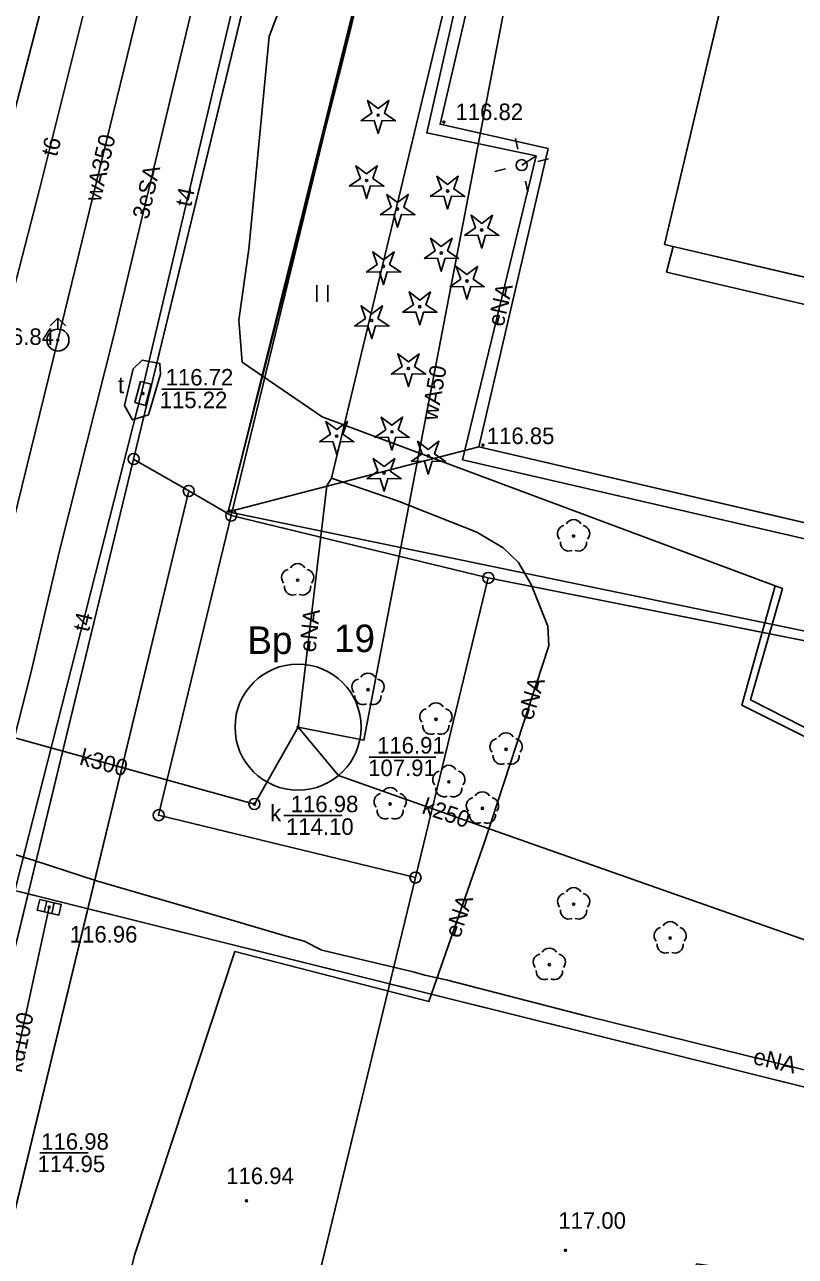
# Model space of a CAD drawing. Extents: x 6424617 to 6425697, y 5665845 to 5667190.
# Drawn here: x 6425428.8 to 6425463.8, y 5666544.1 to 5666600 of the extents above; entities that cross this region are included whole.
import ezdxf

# ---------------------------------------------------------------- set-up
doc = ezdxf.new("R2010")
doc.units = 0
for name, color, linetype in [('Warstwa 1', 7, 'Continuous'), ('Warstwa 10', 7, 'Continuous'), ('Warstwa 11', 7, 'Continuous'), ('Warstwa 12', 7, 'Continuous'), ('Warstwa 13', 7, 'Continuous'), ('Warstwa 14', 7, 'Continuous'), ('Warstwa 15', 7, 'Continuous'), ('Warstwa 16', 7, 'Continuous'), ('Warstwa 2', 7, 'Continuous'), ('Warstwa 25', 7, 'Continuous'), ('Warstwa 4', 7, 'Continuous'), ('Warstwa 5', 7, 'Continuous'), ('Warstwa 6', 7, 'Continuous'), ('Warstwa 8', 7, 'Continuous')]:
    doc.layers.add(name, color=color, linetype=linetype)

msp = doc.modelspace()

# ---------------------------------------------------------------- linework, layer by layer
at = {"layer": 'Warstwa 1'}
for p, q in [((6425433.754, 5666580.312), (6425463.303, 5666702.097)), ((6425433.754, 5666580.312), (6425463.303, 5666702.097)), ((6425438.183, 5666577.748), (6425453.765, 5666641.752)), ((6425438.183, 5666577.748), (6425453.765, 5666641.752)), ((6425410.054, 5666482.642), (6425433.754, 5666580.312)), ((6425410.054, 5666482.642), (6425433.754, 5666580.312)), ((6425433.754, 5666580.312), (6425436.256, 5666578.862)), ((6425433.754, 5666580.312), (6425436.256, 5666578.862)), ((6425412.836, 5666481.999), (6425436.256, 5666578.862)), ((6425412.836, 5666481.999), (6425436.256, 5666578.862)), ((6425436.256, 5666578.862), (6425438.183, 5666577.748)), ((6425436.256, 5666578.862), (6425438.183, 5666577.748)), ((6425434.889, 5666564.147), (6425438.183, 5666577.748)), ((6425434.889, 5666564.147), (6425438.183, 5666577.748)), ((6425438.183, 5666577.748), (6425449.85, 5666574.917)), ((6425438.183, 5666577.748), (6425449.85, 5666574.917)), ((6425446.546, 5666561.317), (6425449.85, 5666574.917)), ((6425446.546, 5666561.317), (6425449.85, 5666574.917)), ((6425449.85, 5666574.917), (6425489.08, 5666567.113)), ((6425449.85, 5666574.917), (6425489.08, 5666567.113)), ((6425434.889, 5666564.147), (6425446.546, 5666561.317)), ((6425434.889, 5666564.147), (6425446.546, 5666561.317)), ((6425426.498, 5666478.714), (6425446.546, 5666561.317)), ((6425426.498, 5666478.714), (6425446.546, 5666561.317))]:
    msp.add_line(p, q, dxfattribs=at)
msp.add_lwpolyline([(6425494.84, 5666581.401), (6425457.853, 5666590.051), (6425463.502, 5666614.004), (6425480.217, 5666610.102), (6425478.805, 5666604.109), (6425488.359, 5666601.883), (6425490.12, 5666609.442), (6425500.583, 5666607.016)], dxfattribs=at)
at = {"layer": 'Warstwa 10'}
for points in [[(6425511.502, 5666812.229), (6425505.347, 5666785.804), (6425490.939, 5666726.925), (6425483.148, 5666695.285), (6425465.075, 5666699.074), (6425463.492, 5666694.538), (6425461.289, 5666683.928), (6425457.56, 5666668.611), (6425452.397, 5666649.025), (6425443.501, 5666614.107), (6425444.454, 5666609.948), (6425442.828, 5666607.233), (6425442.381, 5666606.077), (6425439.907, 5666599.491), (6425438.985, 5666589.841), (6425438.533, 5666586.618), (6425438.687, 5666584.707), (6425442.314, 5666582.223), (6425462.873, 5666574.552), (6425461.354, 5666569.137), (6425473.214, 5666563.224), (6425473.065, 5666562.687)], [(6425463.69, 5666713.42), (6425450.198, 5666658.334), (6425446.682, 5666643.647), (6425444.432, 5666634.297), (6425443.938, 5666632.196), (6425440.201, 5666616.58), (6425435.586, 5666597.316), (6425432.855, 5666585.915), (6425430.384, 5666576.151), (6425429.068, 5666570.528), (6425427.199, 5666563.24)]]:
    msp.add_lwpolyline(points, dxfattribs=at)
for points in [[(6425444.068, 5666595.663), (6425444.57, 5666596.01), (6425444.368, 5666596.586), (6425444.853, 5666596.216), (6425445.338, 5666596.586), (6425445.136, 5666596.01), (6425445.638, 5666595.663), (6425445.028, 5666595.677), (6425444.853, 5666595.093), (6425444.678, 5666595.677)], [(6425443.542, 5666592.699), (6425444.044, 5666593.046), (6425443.842, 5666593.622), (6425444.327, 5666593.252), (6425444.812, 5666593.622), (6425444.61, 5666593.046), (6425445.112, 5666592.699), (6425444.502, 5666592.713), (6425444.327, 5666592.129), (6425444.152, 5666592.713)], [(6425447.217, 5666592.225), (6425447.719, 5666592.572), (6425447.517, 5666593.148), (6425448.002, 5666592.778), (6425448.487, 5666593.148), (6425448.285, 5666592.572), (6425448.787, 5666592.225), (6425448.177, 5666592.239), (6425448.002, 5666591.655), (6425447.827, 5666592.239)], [(6425444.946, 5666591.402), (6425445.448, 5666591.749), (6425445.246, 5666592.325), (6425445.731, 5666591.955), (6425446.216, 5666592.325), (6425446.014, 5666591.749), (6425446.516, 5666591.402), (6425445.906, 5666591.416), (6425445.731, 5666590.832), (6425445.556, 5666591.416)], [(6425448.765, 5666590.456), (6425449.267, 5666590.803), (6425449.065, 5666591.379), (6425449.55, 5666591.009), (6425450.035, 5666591.379), (6425449.833, 5666590.803), (6425450.335, 5666590.456), (6425449.725, 5666590.47), (6425449.55, 5666589.886), (6425449.375, 5666590.47)], [(6425446.933, 5666589.408), (6425447.435, 5666589.755), (6425447.233, 5666590.331), (6425447.718, 5666589.961), (6425448.203, 5666590.331), (6425448.001, 5666589.755), (6425448.503, 5666589.408), (6425447.893, 5666589.422), (6425447.718, 5666588.838), (6425447.543, 5666589.422)], [(6425444.305, 5666588.8), (6425444.807, 5666589.147), (6425444.605, 5666589.723), (6425445.09, 5666589.353), (6425445.575, 5666589.723), (6425445.373, 5666589.147), (6425445.875, 5666588.8), (6425445.265, 5666588.814), (6425445.09, 5666588.23), (6425444.915, 5666588.814)], [(6425448.097, 5666588.134), (6425448.599, 5666588.481), (6425448.397, 5666589.057), (6425448.882, 5666588.687), (6425449.367, 5666589.057), (6425449.165, 5666588.481), (6425449.667, 5666588.134), (6425449.057, 5666588.148), (6425448.882, 5666587.564), (6425448.707, 5666588.148)], [(6425445.953, 5666586.97), (6425446.455, 5666587.317), (6425446.253, 5666587.893), (6425446.738, 5666587.523), (6425447.223, 5666587.893), (6425447.021, 5666587.317), (6425447.523, 5666586.97), (6425446.913, 5666586.984), (6425446.738, 5666586.4), (6425446.563, 5666586.984)], [(6425443.775, 5666586.346), (6425444.277, 5666586.693), (6425444.075, 5666587.269), (6425444.56, 5666586.899), (6425445.045, 5666587.269), (6425444.843, 5666586.693), (6425445.345, 5666586.346), (6425444.735, 5666586.36), (6425444.56, 5666585.776), (6425444.385, 5666586.36)], [(6425445.439, 5666584.166), (6425445.941, 5666584.513), (6425445.739, 5666585.089), (6425446.224, 5666584.719), (6425446.709, 5666585.089), (6425446.507, 5666584.513), (6425447.009, 5666584.166), (6425446.399, 5666584.18), (6425446.224, 5666583.596), (6425446.049, 5666584.18)], [(6425442.184, 5666581.092), (6425442.686, 5666581.439), (6425442.484, 5666582.015), (6425442.969, 5666581.645), (6425443.454, 5666582.015), (6425443.252, 5666581.439), (6425443.754, 5666581.092), (6425443.144, 5666581.106), (6425442.969, 5666580.522), (6425442.794, 5666581.106)], [(6425444.692, 5666581.291), (6425445.194, 5666581.638), (6425444.992, 5666582.214), (6425445.477, 5666581.844), (6425445.962, 5666582.214), (6425445.76, 5666581.638), (6425446.262, 5666581.291), (6425445.652, 5666581.305), (6425445.477, 5666580.721), (6425445.302, 5666581.305)], [(6425446.342, 5666580.195), (6425446.844, 5666580.542), (6425446.642, 5666581.118), (6425447.127, 5666580.748), (6425447.612, 5666581.118), (6425447.41, 5666580.542), (6425447.912, 5666580.195), (6425447.302, 5666580.209), (6425447.127, 5666579.625), (6425446.952, 5666580.209)], [(6425444.332, 5666579.42), (6425444.834, 5666579.767), (6425444.632, 5666580.343), (6425445.117, 5666579.973), (6425445.602, 5666580.343), (6425445.4, 5666579.767), (6425445.902, 5666579.42), (6425445.292, 5666579.434), (6425445.117, 5666578.85), (6425444.942, 5666579.434)]]:
    msp.add_lwpolyline(points, close=True, dxfattribs=at)
for centre, radius in [((6425444.853, 5666595.918), 0.05), ((6425444.327, 5666592.954), 0.05), ((6425448.002, 5666592.48), 0.05), ((6425445.731, 5666591.657), 0.05), ((6425449.55, 5666590.711), 0.05), ((6425447.718, 5666589.663), 0.05), ((6425445.09, 5666589.055), 0.05), ((6425448.882, 5666588.389), 0.05), ((6425446.738, 5666587.225), 0.05), ((6425444.56, 5666586.601), 0.05), ((6425446.224, 5666584.421), 0.05), ((6425442.969, 5666581.347), 0.05), ((6425445.477, 5666581.546), 0.05), ((6425433.754, 5666580.312), 0.25), ((6425447.127, 5666580.45), 0.05), ((6425445.117, 5666579.675), 0.05), ((6425436.256, 5666578.862), 0.25), ((6425438.183, 5666577.748), 0.25), ((6425449.85, 5666574.917), 0.25), ((6425434.889, 5666564.147), 0.25), ((6425446.546, 5666561.317), 0.25)]:
    msp.add_circle(centre, radius, dxfattribs=at)
at = {"layer": 'Warstwa 11'}
for centre in [(6425453.719, 5666576.813), (6425441.197, 5666574.814), (6425444.389, 5666569.843), (6425447.473, 5666568.496), (6425450.656, 5666567.137), (6425448.058, 5666565.659), (6425445.396, 5666564.651), (6425449.584, 5666564.46), (6425453.722, 5666560.11), (6425458.104, 5666558.567), (6425452.62, 5666557.36)]:
    msp.add_circle(centre, 0.05, dxfattribs=at)
for centre, start, end in [((6425453.362, 5666576.929), 102.1471, 221.8529), ((6425453.719, 5666577.188), 30.1471, 149.8529), ((6425454.076, 5666576.929), 318.1471, 77.8529), ((6425453.499, 5666576.51), 174.1471, 293.8529), ((6425453.939, 5666576.51), 246.1471, 5.8529), ((6425440.84, 5666574.93), 102.1471, 221.8529), ((6425441.197, 5666575.189), 30.1471, 149.8529), ((6425441.554, 5666574.93), 318.1471, 77.8529), ((6425440.977, 5666574.511), 174.1471, 293.8529), ((6425441.417, 5666574.511), 246.1471, 5.8529), ((6425444.389, 5666570.218), 30.1471, 149.8529), ((6425444.032, 5666569.959), 102.1471, 221.8529), ((6425444.746, 5666569.959), 318.1471, 77.8529), ((6425444.169, 5666569.54), 174.1471, 293.8529), ((6425444.609, 5666569.54), 246.1471, 5.8529), ((6425447.116, 5666568.612), 102.1471, 221.8529), ((6425447.473, 5666568.871), 30.1471, 149.8529), ((6425447.83, 5666568.612), 318.1471, 77.8529), ((6425447.253, 5666568.193), 174.1471, 293.8529), ((6425447.693, 5666568.193), 246.1471, 5.8529), ((6425450.656, 5666567.512), 30.1471, 149.8529), ((6425450.299, 5666567.253), 102.1471, 221.8529), ((6425451.013, 5666567.253), 318.1471, 77.8529), ((6425450.436, 5666566.834), 174.1471, 293.8529), ((6425450.876, 5666566.834), 246.1471, 5.8529), ((6425447.701, 5666565.775), 102.1471, 221.8529), ((6425448.058, 5666566.034), 30.1471, 149.8529), ((6425448.415, 5666565.775), 318.1471, 77.8529), ((6425445.039, 5666564.767), 102.1471, 221.8529), ((6425445.396, 5666565.026), 30.1471, 149.8529), ((6425445.753, 5666564.767), 318.1471, 77.8529), ((6425447.838, 5666565.356), 174.1471, 293.8529), ((6425448.278, 5666565.356), 246.1471, 5.8529), ((6425449.584, 5666564.835), 30.1471, 149.8529), ((6425449.227, 5666564.576), 102.1471, 221.8529), ((6425449.941, 5666564.576), 318.1471, 77.8529), ((6425445.176, 5666564.348), 174.1471, 293.8529), ((6425445.616, 5666564.348), 246.1471, 5.8529), ((6425449.364, 5666564.157), 174.1471, 293.8529), ((6425449.804, 5666564.157), 246.1471, 5.8529), ((6425453.365, 5666560.226), 102.1471, 221.8529), ((6425453.722, 5666560.485), 30.1471, 149.8529), ((6425454.079, 5666560.226), 318.1471, 77.8529), ((6425453.502, 5666559.807), 174.1471, 293.8529), ((6425453.942, 5666559.807), 246.1471, 5.8529), ((6425457.747, 5666558.683), 102.1471, 221.8529), ((6425458.104, 5666558.942), 30.1471, 149.8529), ((6425458.461, 5666558.683), 318.1471, 77.8529), ((6425457.884, 5666558.264), 174.1471, 293.8529), ((6425458.324, 5666558.264), 246.1471, 5.8529), ((6425452.263, 5666557.476), 102.1471, 221.8529), ((6425452.62, 5666557.735), 30.1471, 149.8529), ((6425452.977, 5666557.476), 318.1471, 77.8529), ((6425452.4, 5666557.057), 174.1471, 293.8529), ((6425452.84, 5666557.057), 246.1471, 5.8529)]:
    msp.add_arc(centre, 0.375, start, end, dxfattribs=at)
at = {"layer": 'Warstwa 12'}
for points in [[(6425511.969, 5666812.223), (6425503.565, 5666776.699), (6425494.804, 5666740.869), (6425483.613, 5666695.097), (6425483.148, 5666695.285), (6425465.075, 5666699.074), (6425463.492, 5666694.538), (6425461.289, 5666683.928), (6425457.56, 5666668.611), (6425452.397, 5666649.025), (6425443.501, 5666614.107), (6425444.454, 5666609.948), (6425442.828, 5666607.233), (6425439.907, 5666599.491), (6425438.985, 5666589.841), (6425438.533, 5666586.618), (6425438.687, 5666584.707), (6425442.314, 5666582.223), (6425462.873, 5666574.552), (6425463.208, 5666574.431), (6425461.755, 5666569.388), (6425473.557, 5666563.362), (6425473.425, 5666562.682)], [(6425533.481, 5666753.746), (6425530.061, 5666751.444), (6425528.983, 5666750.831), (6425527.902, 5666749.972), (6425487.047, 5666722.569), (6425467.123, 5666709.427), (6425464.962, 5666707.499), (6425464.232, 5666706.629), (6425463.44, 5666705.807), (6425460.871, 5666695.064), (6425446.784, 5666636.395), (6425445.804, 5666632.786), (6425434.157, 5666583.491), (6425428.997, 5666563.219)], [(6425442.734, 5666579.444), (6425458.811, 5666646.503), (6425460.83, 5666655.338), (6425462.206, 5666660.781), (6425462.173, 5666661.094)], [(6425465.583, 5666634.829), (6425465.405, 5666634.171), (6425461.26, 5666629.591), (6425453.729, 5666617.982), (6425452.955, 5666616.514), (6425451.109, 5666613.013), (6425447.053, 5666595.112), (6425452.021, 5666594.072), (6425448.685, 5666580.282), (6425471.812, 5666574.932), (6425487.082, 5666571.458), (6425492.318, 5666570.151)], [(6425419.959, 5666566.232), (6425421.072, 5666567.014), (6425422.209, 5666568.78), (6425424.038, 5666573.694), (6425425.402, 5666576.749), (6425429.473, 5666592.484), (6425433.587, 5666608.959), (6425433.509, 5666609.712), (6425433.806, 5666610.423), (6425435.93, 5666619.047)], [(6425421.765, 5666570.306), (6425427.85, 5666594.158), (6425433.674, 5666616.636)], [(6425424.798, 5666563.269), (6425430.321, 5666585.708), (6425436.792, 5666612.249), (6425437.109, 5666613.288)], [(6425436.792, 5666612.249), (6425437.245, 5666612.145), (6425441.924, 5666610.947), (6425442.92, 5666610.178), (6425443.98, 5666609.709), (6425451.9, 5666607.674), (6425444.205, 5666567.547), (6425441.217, 5666568.14)], [(6425452.021, 5666594.072), (6425451.366, 5666593.65)], [(6425458.233, 5666589.963), (6425457.938, 5666588.8), (6425474.393, 5666584.951)], [(6425441.217, 5666568.14), (6425442.516, 5666579.1), (6425442.734, 5666579.444)], [(6425449.696, 5666562.969), (6425452.595, 5666571.828), (6425452.552, 5666572.718), (6425451.795, 5666574.611), (6425451.215, 5666575.613), (6425450.524, 5666576.282), (6425449.322, 5666576.997), (6425445.735, 5666578.412), (6425442.734, 5666579.444)], [(6425441.217, 5666568.14), (6425439.239, 5666564.653), (6425421.672, 5666569.496), (6425420.968, 5666569.82)], [(6425451.526, 5666562.947), (6425443.05, 5666565.944), (6425441.217, 5666568.14)], [(6425380.898, 5666313.781), (6425400.051, 5666402.067), (6425408.909, 5666440.823), (6425416.154, 5666473.488), (6425420.109, 5666487.161), (6425420.685, 5666489.264), (6425421.019, 5666490.41), (6425433.788, 5666544.17), (6425438.345, 5666557.965), (6425447.158, 5666555.689), (6425449.696, 5666562.969)], [(6425428.997, 5666563.219), (6425416.238, 5666512.78), (6425403.639, 5666459.878), (6425390.212, 5666406.396)], [(6425451.526, 5666562.947), (6425475.935, 5666554.362), (6425472.311, 5666537.445), (6425465.559, 5666504.184), (6425465.24, 5666503.458)], [(6425427.779, 5666562.543), (6425429.234, 5666562.096), (6425432.063, 5666561.161), (6425437.903, 5666559.471), (6425440.823, 5666558.616), (6425441.501, 5666558.427), (6425442.296, 5666558.018), (6425446.444, 5666557.038), (6425446.963, 5666556.881), (6425448, 5666556.659), (6425454.321, 5666555.022), (6425466.276, 5666552.068), (6425468.09, 5666551.546), (6425468.343, 5666550.983), (6425467.242, 5666545.086), (6425466.733, 5666542.702)], [(6425429.928, 5666559.967), (6425427.495, 5666548.906)]]:
    msp.add_lwpolyline(points, dxfattribs=at)
at = {"layer": 'Warstwa 14'}
for p, q in [((6425447.465, 5666566.782), (6425444.436, 5666566.782)), ((6425443.225, 5666564.139), (6425440.569, 5666564.139)), ((6425429.502, 5666548.815), (6425431.686, 5666548.815))]:
    msp.add_line(p, q, dxfattribs=at)
msp.add_lwpolyline([(6425437.781, 5666583.489), (6425435.035, 5666583.489)], dxfattribs=at)
for centre in [(6425430.321, 5666585.708), (6425434.18, 5666583.29), (6425441.217, 5666568.14), (6425441.217, 5666568.14), (6425439.239, 5666564.653), (6425429.928, 5666559.967)]:
    msp.add_circle(centre, 0.045, dxfattribs=at)
at = {"layer": 'Warstwa 16'}
msp.add_lwpolyline([(6425433.736, 5666584.399), (6425434.144, 5666584.798), (6425434.949, 5666584.653), (6425434.97, 5666584.169), (6425434.437, 5666582.318), (6425433.708, 5666582.084), (6425433.339, 5666582.735)], close=True, dxfattribs=at)
msp.add_circle((6425441.217, 5666568.14), 2.861, dxfattribs=at)
at = {"layer": 'Warstwa 2'}
msp.add_line((6425438.04, 5666577.91), (6425448.48, 5666619.8), dxfattribs=at)
msp.add_lwpolyline([(6425438.04, 5666577.91), (6425491.575, 5666566.84)], dxfattribs=at)
msp.add_circle((6425451.366, 5666593.65), 0.25, dxfattribs=at)
at = {"layer": 'Warstwa 25'}
for centre in [(6425447.834, 5666595.605), (6425449.609, 5666580.946), (6425438.876, 5666546.64), (6425453.35, 5666544.396)]:
    msp.add_circle(centre, 0.045, dxfattribs=at)
at = {"layer": 'Warstwa 4'}
for p, q in [((6425429.813, 5666560.249), (6425429.702, 5666559.762)), ((6425430.154, 5666560.172), (6425430.043, 5666559.685))]:
    msp.add_line(p, q, dxfattribs=at)
for points in [[(6425451.196, 5666594.38), (6425451.082, 5666594.867)], [(6425450.636, 5666593.48), (6425450.149, 5666593.366)], [(6425452.096, 5666593.82), (6425452.583, 5666593.934)], [(6425451.536, 5666592.92), (6425451.65, 5666592.433)], [(6425429.967, 5666586.354), (6425430.321, 5666586.708)], [(6425430.675, 5666586.354), (6425430.321, 5666586.708)], [(6425430.321, 5666586.208), (6425430.321, 5666586.708)]]:
    msp.add_lwpolyline(points, dxfattribs=at)
for points in [[(6425434.065, 5666583.837), (6425433.812, 5666582.87), (6425434.295, 5666582.743), (6425434.548, 5666583.71)], [(6425429.496, 5666560.321), (6425430.471, 5666560.1), (6425430.36, 5666559.613), (6425429.385, 5666559.834)]]:
    msp.add_lwpolyline(points, close=True, dxfattribs=at)
for centre, radius in [((6425430.321, 5666585.708), 0.5), ((6425439.239, 5666564.653), 0.25)]:
    msp.add_circle(centre, radius, dxfattribs=at)
at = {"layer": 'Warstwa 5'}
for p, q in [((6425443.335, 5666598.775), (6425447.455, 5666615.613)), ((6425447.658, 5666595.504), (6425451.665, 5666612.646)), ((6425438.04, 5666577.91), (6425443.335, 5666598.775)), ((6425447.658, 5666595.504), (6425452.565, 5666594.405)), ((6425449.422, 5666580.863), (6425452.565, 5666594.405)), ((6425442.062, 5666587.452), (6425442.062, 5666588.202)), ((6425442.562, 5666587.452), (6425442.562, 5666588.202)), ((6425438.04, 5666577.91), (6425449.422, 5666580.863))]:
    msp.add_line(p, q, dxfattribs=at)
at = {"layer": 'Warstwa 6'}
for points in [[(6425386.659, 5666386.227), (6425410.054, 5666482.642), (6425433.754, 5666580.312), (6425463.303, 5666702.097), (6425474.6, 5666748.65), (6425473.47, 5666747.98), (6425465.93, 5666741.65), (6425451.88, 5666727.39), (6425441.06, 5666708.4), (6425429.67, 5666678.16), (6425407.73, 5666588.9), (6425390.68, 5666508.89), (6425364.93, 5666402.71), (6425352.06, 5666353.98)], [(6425518.953, 5666688.95), (6425468.169, 5666700.949), (6425453.765, 5666641.752), (6425438.183, 5666577.748), (6425449.85, 5666574.917), (6425489.08, 5666567.113), (6425491.527, 5666566.626)], [(6425492.471, 5666570.834), (6425481.295, 5666573.428), (6425482.464, 5666578.304), (6425478.694, 5666579.189), (6425477.625, 5666574.292), (6425449.422, 5666580.863), (6425452.565, 5666594.405), (6425447.658, 5666595.504), (6425451.665, 5666612.646)], [(6425456.703, 5666531.501), (6425459.304, 5666543.782), (6425462.987, 5666543.257), (6425466.579, 5666542.746), (6425468.099, 5666550.832), (6425426.818, 5666561.105), (6425426.239, 5666561.299), (6425425.664, 5666561.506), (6425425.094, 5666561.725), (6425424.53, 5666561.957), (6425423.97, 5666562.202), (6425423.417, 5666562.46), (6425422.869, 5666562.73), (6425422.328, 5666563.012), (6425421.793, 5666563.306)]]:
    msp.add_lwpolyline(points, dxfattribs=at)
for points in [[(6425468.169, 5666700.949), (6425465.896, 5666701.486), (6425463.303, 5666702.097), (6425433.754, 5666580.312), (6425436.256, 5666578.862), (6425438.183, 5666577.748), (6425453.765, 5666641.752)], [(6425433.754, 5666580.312), (6425436.256, 5666578.862), (6425412.836, 5666481.999), (6425410.054, 5666482.642)], [(6425412.836, 5666481.999), (6425414.841, 5666481.544), (6425426.498, 5666478.714), (6425446.546, 5666561.317), (6425434.889, 5666564.147), (6425438.183, 5666577.748), (6425436.256, 5666578.862)], [(6425438.183, 5666577.748), (6425434.889, 5666564.147), (6425446.546, 5666561.317), (6425449.85, 5666574.917)], [(6425445.943, 5666473.999), (6425449.122, 5666487.121), (6425471.272, 5666493.575), (6425489.08, 5666567.113), (6425449.85, 5666574.917), (6425446.546, 5666561.317), (6425426.498, 5666478.714)]]:
    msp.add_lwpolyline(points, close=True, dxfattribs=at)
at = {"layer": 'Warstwa 8'}
for p, q in [((6425457.853, 5666590.051), (6425463.502, 5666614.004)), ((6425447.658, 5666595.504), (6425451.665, 5666612.646)), ((6425447.658, 5666595.504), (6425452.565, 5666594.405)), ((6425449.422, 5666580.863), (6425452.565, 5666594.405)), ((6425457.853, 5666590.051), (6425494.84, 5666581.401)), ((6425449.422, 5666580.863), (6425477.625, 5666574.292)), ((6425426.818, 5666561.105), (6425468.099, 5666550.832))]:
    msp.add_line(p, q, dxfattribs=at)

# ---------------------------------------------------------------- texts
at = {"layer": 'Warstwa 11'}
msp.add_text('3eSA', height=0.75, rotation=77.0743, dxfattribs=at).set_placement((6425434.42, 5666591.157))
at = {"layer": 'Warstwa 13'}
for s, rotation, p in [('t6', 75.4929, (6425430.267, 5666593.998)), ('wA350', 76.9883, (6425432.25, 5666591.954)), ('t4', 77.2805, (6425436.356, 5666591.718)), ('eNA', 77.0915, (6425450.532, 5666586.281)), ('wA50', 79.8359, (6425447.523, 5666582.02)), ('wA50', 79.8359, (6425447.523, 5666582.02)), ('eNA', 83.9326, (6425442.006, 5666571.517)), ('t4', 76.868, (6425431.721, 5666572.428)), ('eNA', 72.5422, (6425451.847, 5666568.41)), ('k300', 345.2758, (6425431.261, 5666566.449)), ('k250', 341.5802, (6425446.793, 5666564.241)), ('eNA', 71.4708, (6425448.554, 5666558.523)), ('kd100', 78.2832, (6425428.67, 5666552.43)), ('eNA', 346.8114, (6425461.822, 5666552.862))]:
    msp.add_text(s, height=0.75, rotation=rotation, dxfattribs=at).set_placement(p)
at = {"layer": 'Warstwa 14'}
for s, p in [('115.22', (6425434.939, 5666582.619)), ('107.91', (6425444.399, 5666565.92)), ('114.10', (6425440.671, 5666563.253)), ('114.95', (6425429.396, 5666547.944))]:
    msp.add_text(s, height=0.75, dxfattribs=at).set_placement(p)
at = {"layer": 'Warstwa 15'}
for s, height, p in [('116.84', 0.75, (6425427.072, 5666585.492)), ('116.72', 0.75, (6425435.209, 5666583.649)), ('19', 1.25, (6425442.85, 5666571.547)), ('116.91', 0.75, (6425444.803, 5666566.946)), ('116.98', 0.75, (6425440.885, 5666564.279)), ('116.96', 0.75, (6425430.859, 5666558.366)), ('116.98', 0.75, (6425429.563, 5666548.963))]:
    msp.add_text(s, height=height, dxfattribs=at).set_placement(p)
at = {"layer": 'Warstwa 2'}
msp.add_text('Bp', height=1.25, dxfattribs=at).set_placement((6425438.917, 5666571.463))
at = {"layer": 'Warstwa 25'}
for s, p in [('116.82', (6425448.362, 5666595.696)), ('116.85', (6425449.782, 5666580.989)), ('116.94', (6425437.958, 5666547.401)), ('117.00', (6425453.028, 5666545.375))]:
    msp.add_text(s, height=0.75, dxfattribs=at).set_placement(p)
at = {"layer": 'Warstwa 5'}
for s, p in [('t', (6425433.041, 5666583.297)), ('k', (6425439.951, 5666563.866))]:
    msp.add_text(s, height=0.75, dxfattribs=at).set_placement(p)

doc.saveas('drawing.dxf')
